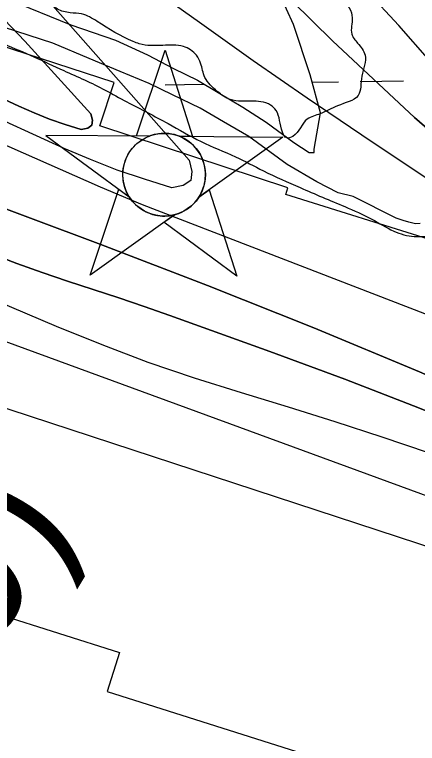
# Model space of a CAD drawing. Extents: x 3855477 to 3893699, y 299188 to 325115.
# Drawn here: x 3861561 to 3861858, y 316616 to 317154 of the extents above; entities that cross this region are included whole.
import ezdxf

# ---------------------------------------------------------------- set-up
doc = ezdxf.new("R2010")
doc.units = 0
for name, color, linetype in [('V-CHAN-NAID', 7, 'Continuous'), ('V-RIVR-EDGE', 7, 'Continuous'), ('V-RRAP-RVMT', 7, 'Continuous'), ('V-TOPO-DPTH', 7, 'Continuous'), ('V-TOPO-MAJR', 7, 'Continuous'), ('V-TOPO-MINR', 7, 'Continuous'), ('V-TOPO-SHOR', 7, 'Continuous'), ('V-WETL-SWMP', 7, 'Continuous')]:
    doc.layers.add(name, color=color, linetype=linetype)

msp = doc.modelspace()

# ---------------------------------------------------------------- linework, layer by layer
at = {"layer": 'V-CHAN-NAID'}
for points in [[(3861660.34, 317064.31), (3861650.76, 317064.37), (3861671.88, 317127.86), (3861692.11, 317064.08), (3861682.52, 317064.15), (3861680.94, 317064.73), (3861678.85, 317065.35), (3861676.81, 317065.8), (3861674.77, 317066.11), (3861673.6, 317066.22), (3861672.07, 317066.3), (3861670.35, 317066.3), (3861668.98, 317066.23), (3861667.07, 317066.03), (3861665.71, 317065.81), (3861663.92, 317065.42), (3861662.39, 317065.01), (3861661.36, 317064.67)], [(3861660.34, 317064.31), (3861583.85, 317064.85), (3861645.42, 317019.45), (3861644.3, 317021.36), (3861643.49, 317022.99), (3861642.67, 317024.95), (3861641.97, 317027.01), (3861641.61, 317028.33), (3861641.25, 317029.96), (3861641, 317031.4), (3861640.81, 317033), (3861640.71, 317034.74), (3861640.69, 317036.32), (3861640.8, 317038.39), (3861640.98, 317040.01), (3861641.38, 317042.21), (3861641.86, 317044.14), (3861642.46, 317046.02), (3861643.12, 317047.7), (3861643.84, 317049.29), (3861644.66, 317050.82), (3861645.72, 317052.56), (3861646.75, 317054.03), (3861647.75, 317055.3), (3861648.75, 317056.45), (3861650.06, 317057.78), (3861651.11, 317058.75), (3861652.83, 317060.15), (3861654.04, 317061.02), (3861655.73, 317062.09), (3861657.46, 317063.03), (3861658.9, 317063.71)], [(3861682.52, 317064.15), (3861759.01, 317063.61), (3861696.81, 317019.08), (3861697.72, 317020.57), (3861698.7, 317022.42), (3861699.41, 317024.01), (3861700.15, 317025.96), (3861700.7, 317027.74), (3861701.09, 317029.38), (3861701.46, 317031.39), (3861701.64, 317032.97), (3861701.77, 317035.17), (3861701.73, 317037.23), (3861701.55, 317039.46), (3861701.28, 317041.21), (3861700.79, 317043.45), (3861700.15, 317045.59), (3861699.4, 317047.57), (3861698.75, 317049.01), (3861697.75, 317050.93), (3861696.68, 317052.65), (3861695.47, 317054.35), (3861694.21, 317055.89), (3861692.94, 317057.26), (3861691.3, 317058.79), (3861689.56, 317060.2), (3861687.88, 317061.38), (3861685.99, 317062.51), (3861684.52, 317063.27)], [(3861678.78, 317006.18), (3861616.57, 316961.66), (3861637.7, 317025.14), (3861645.42, 317019.45), (3861646.05, 317018.48), (3861647.44, 317016.63), (3861648.65, 317015.21), (3861650.11, 317013.71), (3861651.5, 317012.46), (3861652.96, 317011.3), (3861654.36, 317010.31), (3861656.04, 317009.28), (3861657.75, 317008.37), (3861659.54, 317007.55), (3861660.99, 317007), (3861662.62, 317006.47), (3861664.84, 317005.91), (3861666.38, 317005.62), (3861668.4, 317005.36), (3861669.94, 317005.26), (3861671.8, 317005.24), (3861673.49, 317005.31), (3861675.2, 317005.49), (3861677.1, 317005.8)], [(3861696.81, 317019.08), (3861704.6, 317024.66), (3861724.83, 316960.89), (3861670.98, 317000.6), (3861678.78, 317006.18), (3861680.44, 317006.65), (3861682.06, 317007.21), (3861684.21, 317008.13), (3861685.95, 317009.01), (3861687.81, 317010.13), (3861689.55, 317011.34), (3861691.1, 317012.58), (3861692.39, 317013.75), (3861693.78, 317015.17), (3861694.98, 317016.57), (3861696.1, 317018.04)]]:
    msp.add_lwpolyline(points, close=True, dxfattribs=at)
msp.add_circle((3861671.23, 317035.77), 30.54, dxfattribs=at)
at = {"layer": 'V-RIVR-EDGE'}
for points in [[(3859519.27, 318133.34), (3859529.08, 318128.12), (3859557.75, 318117.29), (3859589.18, 318096.89), (3859608.3, 318091.66), (3859632.6, 318087.21), (3859655.71, 318083.17), (3859677.62, 318079.13), (3859695.14, 318076.3), (3859736.57, 318066.23), (3859764.45, 318061.38), (3859790.33, 318051.75), (3859824.18, 318038.52), (3859868.37, 318020.07), (3859890.67, 318012.05), (3859919.33, 318000.82), (3859946.39, 317985.21), (3859972.27, 317972.39), (3859987.4, 317965.98), (3859998.95, 317963.16), (3860007.3, 317958.36), (3860026.81, 317947.55), (3860045.91, 317937.54), (3860071.38, 317923.92), (3860094.87, 317913.9), (3860108.41, 317909.49), (3860130.3, 317897.08), (3860149.8, 317885.47), (3860170.5, 317876.25), (3860195.19, 317867.82), (3860221.06, 317854.21), (3860250.51, 317837.4), (3860275.18, 317822.59), (3860303.05, 317809.37), (3860359.56, 317779.34), (3860406.54, 317758.5), (3860436.79, 317744.08), (3860477.8, 317728.83), (3860496.52, 317723.61), (3860519.21, 317713.19), (3860555.84, 317695.96), (3860594.84, 317675.54), (3860632.26, 317656.32), (3860676.44, 317633.09), (3860726.58, 317605.47), (3860767.97, 317581.06), (3860790.66, 317570.64), (3860877.81, 317518.61), (3860907.67, 317504.59), (3860923.6, 317499.77), (3860947.49, 317491.74), (3860980.94, 317479.3), (3861011.2, 317471.26), (3861035.1, 317464.42), (3861065.37, 317455.98), (3861094.05, 317449.13), (3861112.77, 317445.1), (3861139.06, 317440.25), (3861167.33, 317430.22), (3861205.17, 317422.16), (3861236.25, 317418.89), (3861259.36, 317418.04), (3861273.71, 317417.2), (3861299.99, 317409.96), (3861325.86, 317397.55), (3861341.79, 317391.53), (3861353.74, 317387.91), (3861368.49, 317388.67), (3861377.65, 317388.65), (3861664.73, 317282.73), (3861681.06, 317276.71), (3861681.05, 317274.32), (3861687.02, 317270.72), (3861700.16, 317265.1), (3861705.72, 317256.72), (3861715.66, 317246.33), (3861721.22, 317241.54), (3861723.2, 317234.36), (3861726.37, 317227.58), (3861750.63, 317207.99), (3861757.38, 317197.61), (3861762.54, 317188.83), (3861767.32, 317187.22), (3861780.07, 317185.6), (3861788.02, 317178.01), (3861803.13, 317165.22), (3861810.27, 317151.65), (3861809.85, 317139.69), (3861814.21, 317132.91), (3861819.77, 317124.13), (3861817.34, 317108.59), (3861814.52, 317094.25), (3861799.35, 317086.71), (3861786.59, 317080.77), (3861777.01, 317076.81), (3861766.22, 317064.08), (3861761.83, 317062.89), (3861758.65, 317067.29), (3861753.91, 317083.24), (3861749.94, 317087.23), (3861742.77, 317089.64), (3861728.42, 317090.08), (3861720.06, 317091.29), (3861710.51, 317097.3), (3861701.37, 317107.68), (3861698.2, 317118.05), (3861695.03, 317124.04), (3861685.48, 317130.44), (3861670.34, 317131.27), (3861652.81, 317132.51), (3861648.43, 317134.11), (3861621.76, 317148.93), (3861610.22, 317154.53), (3861601.85, 317155.35), (3861592.29, 317158.16), (3861585.13, 317163.76), (3861576.78, 317170.96), (3861567.22, 317173.37), (3861541.33, 317180.21), (3861520.61, 317180.66), (3861509.85, 317179.89), (3861487.15, 317186.72), (3861457.28, 317196.76), (3861452.1, 317195.97), (3861445.31, 317191.21), (3861444.5, 317182.84), (3861448.07, 317178.45), (3861469.56, 317166.84), (3861510.97, 317148.8), (3861530.48, 317141.18), (3861552.77, 317132.36), (3861596.96, 317112.72)], [(3861596.96, 317112.72), (3861627.61, 317098.3), (3861643.53, 317089.49)], [(3861643.53, 317089.49), (3861674.18, 317073.47), (3861698.46, 317060.26), (3861723.94, 317049.04), (3861744.63, 317038.63), (3861771.7, 317026.2), (3861804.75, 317012.17), (3861824.65, 317002.96), (3861840.97, 316994.15), (3861856.1, 316990.13), (3861866.47, 316990.1), (3861879.61, 316985.69), (3861900.3, 316974.08), (3861917.82, 316966.46), (3862001.43, 316931.98), (3862028.89, 316919.56), (3862036.87, 316919.94), (3862045.23, 316916.33), (3862058.76, 316907.93), (3862071.5, 316904.31), (3862089.42, 316899.08), (3862105.35, 316894.26), (3862127.64, 316884.64), (3862144.36, 316874.64), (3862154.31, 316868.24), (3862166.65, 316864.62), (3862190.95, 316859.78), (3862210.07, 316856.54), (3862236.75, 316848.9), (3862259.45, 316840.88), (3862302.44, 316817.65), (3862327.52, 316808.43), (3862335.49, 316808.41), (3862355.41, 316803.18), (3862386.07, 316793.93), (3862408.77, 316787.5), (3862429.48, 316781.07), (3862460.14, 316771.43), (3862476.86, 316765.01), (3862487.22, 316762.2), (3862505.52, 316751), (3862525.42, 316737.4), (3862548.5, 316722.99), (3862579.14, 316706.58)]]:
    msp.add_spline(points, degree=3, dxfattribs=at)
at = {"layer": 'V-RRAP-RVMT'}
for p, q in [((3861634.22, 317103.97), (3861495.36, 317148.95)), ((3861623.76, 317071.79), (3861634.22, 317103.97)), ((3861762.6, 317025.99), (3861623.76, 317071.79)), ((3861761.13, 317021.23), (3861762.6, 317025.99)), ((3861899.98, 316977.66), (3861761.13, 317021.23)), ((3861500.2, 316726.35), (3861638.27, 316682.77)), ((3861638.27, 316682.77), (3861629, 316654.1)), ((3861629, 316654.1), (3861769.12, 316609.66))]:
    msp.add_line(p, q, dxfattribs=at)
at = {"layer": 'V-TOPO-DPTH'}
for points in [[(3862398.61, 316693.2), (3862222.96, 316784.06), (3862199.72, 316796.23), (3862176.56, 316808.56), (3862153.53, 316821.11), (3861655.23, 317013.53), (3861624.19, 317026.54), (3861537.43, 317064.64), (3861514.09, 317075), (3861490.8, 317085.47), (3861467.59, 317096.11), (3861444.43, 317106.87), (3861362.07, 317145.5), (3861309.75, 317169.79), (3861257.31, 317193.81), (3861204.69, 317217.42), (3861151.94, 317240.76), (3861099.14, 317263.99), (3861046.39, 317287.34), (3860993.73, 317310.87), (3860941.12, 317334.53), (3860934.1, 317337.7), (3860878.1, 317363.14)], [(3862398.61, 316693.2), (3862222.96, 316784.06), (3862199.72, 316796.23), (3862176.56, 316808.56), (3862153.53, 316821.11), (3861655.23, 317013.53), (3861624.19, 317026.54), (3861537.43, 317064.64), (3861514.09, 317075), (3861490.8, 317085.47), (3861467.59, 317096.11), (3861444.43, 317106.87), (3861362.07, 317145.5), (3861309.75, 317169.79), (3861257.31, 317193.81), (3861204.69, 317217.42), (3861151.94, 317240.76), (3861099.14, 317263.99), (3861046.39, 317287.34), (3860993.73, 317310.87), (3860941.12, 317334.53), (3860934.1, 317337.7), (3860878.1, 317363.14)], [(3861660.87, 317267.4), (3861795.55, 317134.72), (3861856.32, 317077.98), (3861918.97, 317023.54), (3861984.44, 316972.52), (3862051.79, 316923.78), (3862166.81, 316845.16), (3862178.19, 316837.66), (3862189.73, 316830.43), (3862201.51, 316823.6), (3862213.45, 316817.03), (3862294.67, 316774.12), (3862347.54, 316746.73), (3862400.7, 316719.9)], [(3861660.87, 317267.4), (3861795.55, 317134.72), (3861856.32, 317077.98), (3861918.97, 317023.54), (3861984.44, 316972.52), (3862051.79, 316923.78), (3862166.81, 316845.16), (3862178.19, 316837.66), (3862189.73, 316830.43), (3862201.51, 316823.6), (3862213.45, 316817.03), (3862294.67, 316774.12), (3862347.54, 316746.73), (3862400.7, 316719.9)], [(3861524.3, 317104.72), (3861563.79, 317086.31), (3861575.09, 317081.38), (3861586.52, 317076.81), (3861598.17, 317072.81), (3861609.95, 317069.18), (3861614.78, 317070.19), (3861617.86, 317072.27), (3861618.34, 317075.96), (3861617.07, 317080.72), (3861568.15, 317134.3), (3861553.32, 317150.07)], [(3861524.3, 317104.72), (3861563.79, 317086.31), (3861575.09, 317081.38), (3861586.52, 317076.81), (3861598.17, 317072.81), (3861609.95, 317069.18), (3861614.78, 317070.19), (3861617.86, 317072.27), (3861618.34, 317075.96), (3861617.07, 317080.72), (3861568.15, 317134.3), (3861553.32, 317150.07)], [(3861466.28, 317043.19), (3861624.34, 316984.23), (3861703.33, 316953.94), (3861781.92, 316922.7), (3861859.94, 316890.04), (3861937.56, 316856.42), (3862132.84, 316769.74), (3862140.89, 316766.13), (3862148.93, 316762.49), (3862156.94, 316758.8), (3862164.94, 316755.07), (3862172.93, 316751.32), (3862180.92, 316747.58), (3862188.92, 316743.86), (3862196.92, 316740.15), (3862233.64, 316723.15), (3862260.02, 316710.97), (3862286.42, 316698.83), (3862312.84, 316686.75), (3862339.28, 316674.71), (3862633.23, 316541.24)], [(3862633.23, 316541.24), (3862339.28, 316674.71), (3862312.84, 316686.75), (3862286.42, 316698.83), (3862260.02, 316710.97), (3862233.64, 316723.15), (3862196.92, 316740.15), (3862188.92, 316743.86), (3862180.92, 316747.58), (3862172.93, 316751.32), (3862164.94, 316755.07), (3862156.94, 316758.8), (3862148.93, 316762.49), (3862140.89, 316766.13), (3862132.84, 316769.74), (3861937.56, 316856.42), (3861859.94, 316890.04), (3861781.92, 316922.7), (3861703.33, 316953.94), (3861624.34, 316984.23), (3861466.28, 317043.19)], [(3861543.74, 316977.42), (3861562.28, 316970.2), (3861581.02, 316963.52), (3861599.89, 316957.2), (3861618.82, 316951.05), (3861637.72, 316944.77), (3861656.54, 316938.3), (3861675.33, 316931.69), (3861749.26, 316905.27), (3861804.73, 316884.74), (3861859.87, 316863.39), (3861914.52, 316840.81), (3861968.85, 316817.41), (3862071.98, 316771.61), (3862104.46, 316757.06), (3862136.88, 316742.37), (3862169.2, 316727.46), (3862201.45, 316712.42), (3862218.51, 316704.39), (3862259.25, 316685.24), (3862300, 316666.11), (3862340.76, 316647), (3862381.53, 316627.91)], [(3862381.53, 316627.91), (3862340.76, 316647), (3862300, 316666.11), (3862259.25, 316685.24), (3862218.51, 316704.39), (3862201.45, 316712.42), (3862169.2, 316727.46), (3862136.88, 316742.37), (3862104.46, 316757.06), (3862071.98, 316771.61), (3861968.85, 316817.41), (3861914.52, 316840.81), (3861859.87, 316863.39), (3861804.73, 316884.74), (3861749.26, 316905.27), (3861675.33, 316931.69), (3861656.54, 316938.3), (3861637.72, 316944.77), (3861618.82, 316951.05), (3861599.89, 316957.2), (3861581.02, 316963.52), (3861562.28, 316970.2), (3861543.74, 316977.42)]]:
    msp.add_lwpolyline(points, dxfattribs=at)
at = {"layer": 'V-TOPO-MAJR'}
msp.add_lwpolyline([(3862419.74, 316584.41), (3862346.04, 316618.92), (3862272.38, 316653.53), (3862168.61, 316702.42), (3862146.84, 316712.59), (3862125.02, 316722.66), (3862103.14, 316732.58), (3862081.22, 316742.41), (3862006.29, 316775.7), (3861972.18, 316790.31), (3861937.84, 316804.32), (3861903.14, 316817.4), (3861868.2, 316829.88), (3861866.7, 316830.39), (3861832.26, 316841.94), (3861797.73, 316853.19), (3861763.06, 316864.01), (3861728.29, 316874.55), (3861693.67, 316885.45), (3861659.33, 316897.13), (3861625.4, 316909.98), (3861591.76, 316923.6), (3861490.7, 316966.53)], dxfattribs=at)
at = {"layer": 'V-TOPO-MINR'}
for points in [[(3862398.61, 316693.2), (3862222.96, 316784.06), (3862199.72, 316796.23), (3862176.56, 316808.56), (3862153.53, 316821.11), (3861655.23, 317013.53), (3861624.19, 317026.54), (3861537.43, 317064.64), (3861514.09, 317075), (3861490.8, 317085.47), (3861467.59, 317096.11), (3861444.43, 317106.87), (3861362.07, 317145.5), (3861309.75, 317169.79), (3861257.31, 317193.81), (3861204.69, 317217.42), (3861151.94, 317240.76), (3861099.14, 317263.99), (3861046.39, 317287.34), (3860993.73, 317310.87), (3860941.12, 317334.53), (3860934.1, 317337.7), (3860878.1, 317363.14)], [(3862400.7, 316719.9), (3862347.54, 316746.73), (3862294.67, 316774.12), (3862213.45, 316817.03), (3862201.51, 316823.6), (3862189.73, 316830.43), (3862178.19, 316837.66), (3862166.81, 316845.16), (3862051.79, 316923.78), (3861984.44, 316972.52), (3861918.97, 317023.54), (3861856.32, 317077.98), (3861795.55, 317134.72), (3861660.87, 317267.4)], [(3862404.48, 316704.59), (3862330.72, 316742.86), (3862217.46, 316802.66), (3862200.75, 316811.81), (3862184.24, 316821.3), (3862168.03, 316831.3), (3862152.02, 316841.63), (3861817.27, 317065.08), (3861776.98, 317092.35), (3861736.94, 317119.97), (3861697.25, 317148.1), (3861657.8, 317176.57), (3861597.14, 317220.95), (3861588.02, 317227.18), (3861578.66, 317232.99), (3861568.95, 317238.17), (3861558.99, 317242.94)], [(3861556.21, 317195.89), (3861572.78, 317178.37), (3861589.01, 317160.52), (3861689.64, 317046.47), (3861691.77, 317038.05), (3861690.85, 317031.54), (3861685.38, 317027.9), (3861676.87, 317026.16), (3861656.62, 317032.37), (3861636.58, 317039.18), (3861616.88, 317046.9), (3861597.4, 317055.23), (3861530.37, 317085.72)], [(3862387.54, 316743.16), (3862354.86, 316757.94), (3862322.4, 316773.18), (3862290.28, 316789.13), (3862258.38, 316805.55), (3862209.44, 316831.41), (3862202.26, 316835.36), (3862195.17, 316839.48), (3862188.22, 316843.83), (3862181.37, 316848.34), (3862111.27, 316896.26), (3862071.22, 316925.36), (3862032.4, 316955.91), (3861995.39, 316988.65), (3861959.6, 317022.84), (3861938.53, 317044.16), (3861914.45, 317069.03), (3861890.7, 317094.22), (3861867.47, 317119.88), (3861844.58, 317145.86), (3861821.2, 317171.27)], [(3861553.32, 317150.07), (3861568.15, 317134.3), (3861617.07, 317080.72), (3861618.34, 317075.96), (3861617.86, 317072.27), (3861614.78, 317070.19), (3861609.95, 317069.18), (3861598.17, 317072.81), (3861586.52, 317076.81), (3861575.09, 317081.38), (3861563.79, 317086.31), (3861524.3, 317104.72)], [(3862585.42, 316454.74), (3862103.1, 316682.52), (3862102.24, 316682.93), (3862100.5, 316683.73), (3862096.31, 316685.59), (3862093.92, 316686.57), (3862091.47, 316687.41), (3862088.98, 316688.12), (3862086.46, 316688.68), (3861390.39, 316916.73), (3861368.99, 316926.77), (3861347.62, 316936.86), (3861256.15, 316980.28), (3861194.89, 317009.08), (3861133.49, 317037.6), (3861071.9, 317065.67), (3861010.16, 317093.45), (3860959.67, 317115.96), (3860922.94, 317131.92), (3860886.02, 317147.42)], [(3862633.23, 316541.24), (3862339.28, 316674.71), (3862312.84, 316686.75), (3862286.42, 316698.83), (3862260.02, 316710.97), (3862233.64, 316723.15), (3862196.92, 316740.15), (3862188.92, 316743.86), (3862180.92, 316747.58), (3862172.93, 316751.32), (3862164.94, 316755.07), (3862156.94, 316758.8), (3862148.93, 316762.49), (3862140.89, 316766.13), (3862132.84, 316769.74), (3861937.56, 316856.42), (3861859.94, 316890.04), (3861781.92, 316922.7), (3861703.33, 316953.94), (3861624.34, 316984.23), (3861466.28, 317043.19)], [(3862381.53, 316627.91), (3862340.76, 316647), (3862300, 316666.11), (3862259.25, 316685.24), (3862218.51, 316704.39), (3862201.45, 316712.42), (3862169.2, 316727.46), (3862136.88, 316742.37), (3862104.46, 316757.06), (3862071.98, 316771.61), (3861968.85, 316817.41), (3861914.52, 316840.81), (3861859.87, 316863.39), (3861804.73, 316884.74), (3861749.26, 316905.27), (3861675.33, 316931.69), (3861656.54, 316938.3), (3861637.72, 316944.77), (3861618.82, 316951.05), (3861599.89, 316957.2), (3861581.02, 316963.52), (3861562.28, 316970.2), (3861543.74, 316977.42)], [(3862398.57, 316568.53), (3862135.83, 316692.45), (3862124.52, 316697.74), (3862113.19, 316702.98), (3862101.82, 316708.14), (3862090.43, 316713.25), (3862049.1, 316731.62), (3862032.54, 316738.68), (3862015.86, 316745.39), (3861998.98, 316751.58), (3861981.96, 316757.44), (3861964.81, 316762.9), (3861947.61, 316768.2), (3861434.58, 316956.09)]]:
    msp.add_lwpolyline(points, dxfattribs=at)
at = {"layer": 'V-TOPO-SHOR'}
msp.add_lwpolyline([(3861782.2, 317054.68), (3861786.7, 317081.56), (3861779.07, 317109.63), (3861766.78, 317146.72), (3861756.45, 317169.53)], dxfattribs=at)
at = {"layer": 'V-WETL-SWMP'}
for p, q in [((3861816.05, 317104.61), (3861848.05, 317105.13)), ((3861672.07, 317102.26), (3861700.62, 317102.73)), ((3861780.59, 317104.03), (3861800.05, 317104.35))]:
    msp.add_line(p, q, dxfattribs=at)
for points in [[(3861556.21, 317165.32), (3861602.28, 317146.44), (3861635.29, 317135.06), (3861658.84, 317124.3), (3861678.18, 317114.11), (3861695.97, 317105.51), (3861711.12, 317096.42), (3861729.42, 317085.72), (3861746.65, 317074.5), (3861767, 317059.56)], [(3861767, 317059.56), (3861778.49, 317052.08), (3861782.17, 317052.05), (3861782.2, 317054.67), (3861786.7, 317081.56), (3861779.07, 317109.62), (3861766.78, 317146.72), (3861756.46, 317169.53)], [(3861860.32, 316999.74), (3861857.06, 316999.39), (3861852.08, 317000.79), (3861847.87, 317001.98), (3861842.71, 317003.57), (3861810.82, 317019.64), (3861799.74, 317022.42), (3861784.05, 317030.47), (3861762.1, 317043.32), (3861733.93, 317064.11), (3861715.11, 317074.82), (3861697.86, 317084.99), (3861677.46, 317094.66), (3861660.2, 317103.26), (3861638.73, 317111.89), (3861615.69, 317121.59), (3861589, 317132.91), (3861543.93, 317147.57)]]:
    msp.add_lwpolyline(points, dxfattribs=at)

# ---------------------------------------------------------------- texts
at = {"layer": 'V-CHAN-NAID'}
msp.add_text('NEPTUNE "24" (23.9)', height=100, rotation=59.1267, dxfattribs=at).set_placement((3860933.2, 315661.1))

doc.saveas('drawing.dxf')
